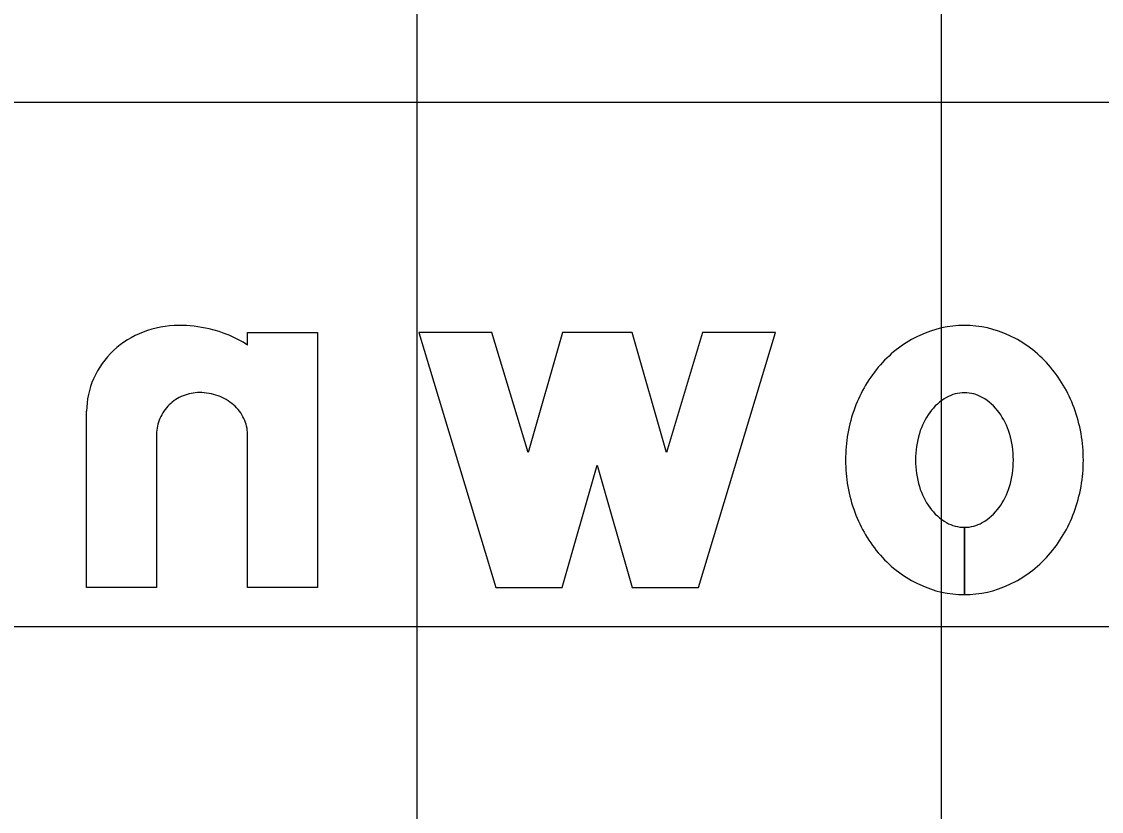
# Model space of a CAD drawing. Extents: x 1797809 to 2198143, y 249608 to 1237864.
# Drawn here: x 2197320.582 to 2197324.698, y 1237200.401 to 1237203.413 of the extents above; entities that cross this region are included whole.
import ezdxf

# ---------------------------------------------------------------- set-up
doc = ezdxf.new("R2010")
doc.units = 0
for name, color, linetype in [('GSBWFILL', 7, 'Continuous'), ('GSCOLORFILL', 7, 'Continuous'), ('GSOUTLINE', 7, 'Continuous'), ('GSSHT', 7, 'Continuous')]:
    doc.layers.add(name, color=color, linetype=linetype)

msp = doc.modelspace()

# ---------------------------------------------------------------- linework, layer by layer
at = {"layer": 'GSBWFILL'}
for p, q in [((2197321.0963, 1237201.8392), (2197321.0963, 1237201.2544)), ((2197324.1762, 1237201.2277), (2197324.1762, 1237201.4844)), ((2197324.1763, 1237201.4844), (2197324.1763, 1237201.2277))]:
    msp.add_line(p, q, dxfattribs=at)
for points in [[(2197321.4429, 1237202.1796), (2197321.4429, 1237202.2277), (2197321.7096, 1237202.2277), (2197321.7096, 1237201.2544), (2197321.4429, 1237201.2544), (2197321.4429, 1237201.8392)], [(2197321.0963, 1237201.2544), (2197320.8296, 1237201.2544), (2197320.8296, 1237201.9269)]]:
    msp.add_lwpolyline(points, dxfattribs=at)
msp.add_lwpolyline([(2197322.0963, 1237202.2277), (2197322.3896, 1237201.2544), (2197322.6429, 1237201.2544), (2197322.7763, 1237201.7211), (2197322.9096, 1237201.2544), (2197323.1629, 1237201.2544), (2197323.4563, 1237202.2277), (2197323.1777, 1237202.2277), (2197323.0397, 1237201.7697), (2197322.9088, 1237202.2277), (2197322.6437, 1237202.2277), (2197322.5128, 1237201.7697), (2197322.3748, 1237202.2277)], close=True, dxfattribs=at)
for centre, major_axis, ratio, start_param, end_param in [((2197321.1714, 1237201.9024), (0, -0.3503), 0.999997, 3.510493, 3.89252), ((2197321.1804, 1237201.879), (0, -0.3754), 0.999997, 3.141593, 3.510493), ((2197321.1804, 1237201.721), (0, -0.5334), 0.999997, 2.921606, 3.141593), ((2197321.185, 1237201.7746), (0, -0.4802), 0.999997, 2.574461, 2.906505), ((2197324.2016, 1237201.7986), (0, -0.4615), 0.999994, 3.580164, 3.98898), ((2197324.1763, 1237201.8526), (0, -0.4018), 0.999994, 3.141593, 3.580164), ((2197324.1763, 1237201.8526), (0, -0.4018), 0.999994, 2.703022, 3.141593), ((2197324.1509, 1237201.7986), (0, -0.4615), 0.999994, 2.294205, 2.703022), ((2197321.1574, 1237201.9173), (0, -0.3299), 0.999997, 3.89252, 4.294702), ((2197324.2411, 1237201.7637), (0, -0.5141), 0.999994, 3.98898, 4.361709), ((2197324.1114, 1237201.7637), (0, -0.5141), 0.999994, 1.921476, 2.294205), ((2197321.1358, 1237201.9269), (0, -0.3062), 0.999997, 4.294702, 4.712389), ((2197321.2582, 1237201.8344), (0, -0.1635), 0.999997, 3.524154, 3.912508), ((2197321.26, 1237201.8298), (0, -0.1684), 0.999997, 3.141593, 3.524154), ((2197321.26, 1237201.7883), (0, -0.2099), 0.999997, 2.795889, 3.141593), ((2197321.2689, 1237201.8132), (0, -0.1835), 0.999997, 2.425874, 2.795889), ((2197324.2088, 1237201.8029), (0, -0.2035), 0.999994, 3.659317, 4.083593), ((2197324.1763, 1237201.8601), (0, -0.1377), 0.999994, 3.141593, 3.659317), ((2197324.1763, 1237201.8601), (0, -0.1377), 0.999994, 2.623869, 3.141593), ((2197324.1437, 1237201.8029), (0, -0.2035), 0.999994, 2.199593, 2.623869), ((2197321.2553, 1237201.8373), (0, -0.1594), 0.999997, 3.912508, 4.309343), ((2197321.2827, 1237201.829), (0, -0.1625), 0.999997, 2.015362, 2.425874), ((2197324.303, 1237201.7411), (0, -0.5801), 0.999994, 4.361709, 4.712389), ((2197324.0495, 1237201.7411), (0, -0.5801), 0.999994, 1.570796, 1.921476), ((2197321.2509, 1237201.8392), (0, -0.1546), 0.999997, 4.309343, 4.712389), ((2197321.304, 1237201.8392), (0, -0.1389), 0.999997, 1.570796, 2.015362), ((2197324.2602, 1237201.7655), (0, -0.267), 0.999994, 4.083593, 4.419789), ((2197324.0923, 1237201.7655), (0, -0.267), 0.999994, 1.863396, 2.199593), ((2197324.3413, 1237201.7411), (0, -0.3517), 0.999994, 4.419789, 4.712389), ((2197324.0112, 1237201.7411), (0, -0.3517), 0.999994, 1.570796, 1.863396), ((2197324.303, 1237201.7411), (0, -0.5801), 0.999994, 4.712389, 5.063069), ((2197324.3413, 1237201.7411), (0, -0.3517), 0.999994, 4.712389, 5.004989), ((2197324.0112, 1237201.7411), (0, -0.3517), 0.999994, 1.278197, 1.570796), ((2197324.0495, 1237201.7411), (0, -0.5801), 0.999994, 1.220117, 1.570796), ((2197324.2602, 1237201.7166), (0, -0.267), 0.999994, 5.004989, 5.341185), ((2197324.0923, 1237201.7166), (0, -0.267), 0.999994, 0.942, 1.278197), ((2197324.2088, 1237201.6793), (0, -0.2035), 0.999994, 5.341185, 5.765461), ((2197324.1437, 1237201.6793), (0, -0.2035), 0.999994, 0.517724, 0.942), ((2197324.2411, 1237201.7184), (0, -0.5141), 0.999994, 5.063069, 5.435798), ((2197324.1114, 1237201.7184), (0, -0.5141), 0.999994, 0.847388, 1.220117), ((2197324.1763, 1237201.6221), (0, -0.1377), 0.999994, 5.765461, 6.282701), ((2197324.1763, 1237201.6221), (0, -0.1377), 0.999994, 0, 0.517724), ((2197324.2016, 1237201.6835), (0, -0.4615), 0.999994, 5.435798, 5.844614), ((2197324.1509, 1237201.6835), (0, -0.4615), 0.999994, 0.438571, 0.847388), ((2197324.1763, 1237201.6295), (0, -0.4018), 0.999994, 5.844614, 6.283019), ((2197324.1763, 1237201.6295), (0, -0.4018), 0.999994, 0, 0.438571)]:
    msp.add_ellipse(centre, major_axis=major_axis, ratio=ratio, start_param=start_param, end_param=end_param, dxfattribs=at)
at = {"layer": 'GSCOLORFILL'}
for p, q in [((2197321.0963, 1237201.8392), (2197321.0963, 1237201.2544)), ((2197324.1762, 1237201.2277), (2197324.1762, 1237201.4844)), ((2197324.1763, 1237201.4844), (2197324.1763, 1237201.2277))]:
    msp.add_line(p, q, dxfattribs=at)
for points in [[(2197321.4429, 1237202.1796), (2197321.4429, 1237202.2277), (2197321.7096, 1237202.2277), (2197321.7096, 1237201.2544), (2197321.4429, 1237201.2544), (2197321.4429, 1237201.8392)], [(2197321.0963, 1237201.2544), (2197320.8296, 1237201.2544), (2197320.8296, 1237201.9269)]]:
    msp.add_lwpolyline(points, dxfattribs=at)
msp.add_lwpolyline([(2197322.0963, 1237202.2277), (2197322.3896, 1237201.2544), (2197322.6429, 1237201.2544), (2197322.7763, 1237201.7211), (2197322.9096, 1237201.2544), (2197323.1629, 1237201.2544), (2197323.4563, 1237202.2277), (2197323.1777, 1237202.2277), (2197323.0397, 1237201.7697), (2197322.9088, 1237202.2277), (2197322.6437, 1237202.2277), (2197322.5128, 1237201.7697), (2197322.3748, 1237202.2277)], close=True, dxfattribs=at)
for centre, major_axis, ratio, start_param, end_param in [((2197321.1714, 1237201.9024), (0, -0.3503), 0.999997, 3.510493, 3.89252), ((2197321.1804, 1237201.879), (0, -0.3754), 0.999997, 3.141593, 3.510493), ((2197321.1804, 1237201.721), (0, -0.5334), 0.999997, 2.921606, 3.141593), ((2197321.185, 1237201.7746), (0, -0.4802), 0.999997, 2.574461, 2.906505), ((2197324.2016, 1237201.7986), (0, -0.4615), 0.999994, 3.580164, 3.98898), ((2197324.1763, 1237201.8526), (0, -0.4018), 0.999994, 3.141593, 3.580164), ((2197324.1763, 1237201.8526), (0, -0.4018), 0.999994, 2.703022, 3.141593), ((2197324.1509, 1237201.7986), (0, -0.4615), 0.999994, 2.294205, 2.703022), ((2197321.1574, 1237201.9173), (0, -0.3299), 0.999997, 3.89252, 4.294702), ((2197324.2411, 1237201.7637), (0, -0.5141), 0.999994, 3.98898, 4.361709), ((2197324.1114, 1237201.7637), (0, -0.5141), 0.999994, 1.921476, 2.294205), ((2197321.1358, 1237201.9269), (0, -0.3062), 0.999997, 4.294702, 4.712389), ((2197321.2582, 1237201.8344), (0, -0.1635), 0.999997, 3.524154, 3.912508), ((2197321.26, 1237201.8298), (0, -0.1684), 0.999997, 3.141593, 3.524154), ((2197321.26, 1237201.7883), (0, -0.2099), 0.999997, 2.795889, 3.141593), ((2197321.2689, 1237201.8132), (0, -0.1835), 0.999997, 2.425874, 2.795889), ((2197324.2088, 1237201.8029), (0, -0.2035), 0.999994, 3.659317, 4.083593), ((2197324.1763, 1237201.8601), (0, -0.1377), 0.999994, 3.141593, 3.659317), ((2197324.1763, 1237201.8601), (0, -0.1377), 0.999994, 2.623869, 3.141593), ((2197324.1437, 1237201.8029), (0, -0.2035), 0.999994, 2.199593, 2.623869), ((2197321.2553, 1237201.8373), (0, -0.1594), 0.999997, 3.912508, 4.309343), ((2197321.2827, 1237201.829), (0, -0.1625), 0.999997, 2.015362, 2.425874), ((2197324.303, 1237201.7411), (0, -0.5801), 0.999994, 4.361709, 4.712389), ((2197324.0495, 1237201.7411), (0, -0.5801), 0.999994, 1.570796, 1.921476), ((2197321.2509, 1237201.8392), (0, -0.1546), 0.999997, 4.309343, 4.712389), ((2197321.304, 1237201.8392), (0, -0.1389), 0.999997, 1.570796, 2.015362), ((2197324.2602, 1237201.7655), (0, -0.267), 0.999994, 4.083593, 4.419789), ((2197324.0923, 1237201.7655), (0, -0.267), 0.999994, 1.863396, 2.199593), ((2197324.3413, 1237201.7411), (0, -0.3517), 0.999994, 4.419789, 4.712389), ((2197324.0112, 1237201.7411), (0, -0.3517), 0.999994, 1.570796, 1.863396), ((2197324.303, 1237201.7411), (0, -0.5801), 0.999994, 4.712389, 5.063069), ((2197324.3413, 1237201.7411), (0, -0.3517), 0.999994, 4.712389, 5.004989), ((2197324.0112, 1237201.7411), (0, -0.3517), 0.999994, 1.278197, 1.570796), ((2197324.0495, 1237201.7411), (0, -0.5801), 0.999994, 1.220117, 1.570796), ((2197324.2602, 1237201.7166), (0, -0.267), 0.999994, 5.004989, 5.341185), ((2197324.0923, 1237201.7166), (0, -0.267), 0.999994, 0.942, 1.278197), ((2197324.2088, 1237201.6793), (0, -0.2035), 0.999994, 5.341185, 5.765461), ((2197324.1437, 1237201.6793), (0, -0.2035), 0.999994, 0.517724, 0.942), ((2197324.2411, 1237201.7184), (0, -0.5141), 0.999994, 5.063069, 5.435798), ((2197324.1114, 1237201.7184), (0, -0.5141), 0.999994, 0.847388, 1.220117), ((2197324.1763, 1237201.6221), (0, -0.1377), 0.999994, 5.765461, 6.282701), ((2197324.1763, 1237201.6221), (0, -0.1377), 0.999994, 0, 0.517724), ((2197324.2016, 1237201.6835), (0, -0.4615), 0.999994, 5.435798, 5.844614), ((2197324.1509, 1237201.6835), (0, -0.4615), 0.999994, 0.438571, 0.847388), ((2197324.1763, 1237201.6295), (0, -0.4018), 0.999994, 5.844614, 6.283019), ((2197324.1763, 1237201.6295), (0, -0.4018), 0.999994, 0, 0.438571)]:
    msp.add_ellipse(centre, major_axis=major_axis, ratio=ratio, start_param=start_param, end_param=end_param, dxfattribs=at)
at = {"layer": 'GSOUTLINE'}
msp.add_line((2197321.0963, 1237201.8392), (2197321.0963, 1237201.2544), dxfattribs=at)
for points in [[(2197321.4429, 1237202.1796), (2197321.4429, 1237202.2277), (2197321.7096, 1237202.2277), (2197321.7096, 1237201.2544), (2197321.4429, 1237201.2544), (2197321.4429, 1237201.8392)], [(2197321.0963, 1237201.2544), (2197320.8296, 1237201.2544), (2197320.8296, 1237201.9269)]]:
    msp.add_lwpolyline(points, dxfattribs=at)
msp.add_lwpolyline([(2197322.0963, 1237202.2277), (2197322.3896, 1237201.2544), (2197322.6429, 1237201.2544), (2197322.7763, 1237201.7211), (2197322.9096, 1237201.2544), (2197323.1629, 1237201.2544), (2197323.4563, 1237202.2277), (2197323.1777, 1237202.2277), (2197323.0397, 1237201.7697), (2197322.9088, 1237202.2277), (2197322.6437, 1237202.2277), (2197322.5128, 1237201.7697), (2197322.3748, 1237202.2277)], close=True, dxfattribs=at)
for centre, major_axis, ratio, start_param, end_param in [((2197321.1714, 1237201.9024), (0, -0.3503), 0.999997, 3.510493, 3.89252), ((2197321.1804, 1237201.879), (0, -0.3754), 0.999997, 3.141593, 3.510493), ((2197321.1804, 1237201.721), (0, -0.5334), 0.999997, 2.921606, 3.141593), ((2197321.185, 1237201.7746), (0, -0.4802), 0.999997, 2.574461, 2.906505), ((2197324.2016, 1237201.7986), (0, -0.4615), 0.999994, 3.580164, 3.98898), ((2197324.1763, 1237201.8526), (0, -0.4018), 0.999994, 3.141593, 3.580164), ((2197324.1763, 1237201.8526), (0, -0.4018), 0.999994, 2.703022, 3.141593), ((2197324.1509, 1237201.7986), (0, -0.4615), 0.999994, 2.294205, 2.703022), ((2197321.1574, 1237201.9173), (0, -0.3299), 0.999997, 3.89252, 4.294702), ((2197324.2411, 1237201.7637), (0, -0.5141), 0.999994, 3.98898, 4.361709), ((2197324.1114, 1237201.7637), (0, -0.5141), 0.999994, 1.921476, 2.294205), ((2197321.1358, 1237201.9269), (0, -0.3062), 0.999997, 4.294702, 4.712389), ((2197321.2582, 1237201.8344), (0, -0.1635), 0.999997, 3.524154, 3.912508), ((2197321.26, 1237201.8298), (0, -0.1684), 0.999997, 3.141593, 3.524154), ((2197321.26, 1237201.7883), (0, -0.2099), 0.999997, 2.795889, 3.141593), ((2197321.2689, 1237201.8132), (0, -0.1835), 0.999997, 2.425874, 2.795889), ((2197324.2088, 1237201.8029), (0, -0.2035), 0.999994, 3.659317, 4.083593), ((2197324.1763, 1237201.8601), (0, -0.1377), 0.999994, 3.141593, 3.659317), ((2197324.1763, 1237201.8601), (0, -0.1377), 0.999994, 2.623869, 3.141593), ((2197324.1437, 1237201.8029), (0, -0.2035), 0.999994, 2.199593, 2.623869), ((2197321.2553, 1237201.8373), (0, -0.1594), 0.999997, 3.912508, 4.309343), ((2197321.2827, 1237201.829), (0, -0.1625), 0.999997, 2.015362, 2.425874), ((2197324.303, 1237201.7411), (0, -0.5801), 0.999994, 4.361709, 4.712389), ((2197324.0495, 1237201.7411), (0, -0.5801), 0.999994, 1.570796, 1.921476), ((2197321.2509, 1237201.8392), (0, -0.1546), 0.999997, 4.309343, 4.712389), ((2197321.304, 1237201.8392), (0, -0.1389), 0.999997, 1.570796, 2.015362), ((2197324.2602, 1237201.7655), (0, -0.267), 0.999994, 4.083593, 4.419789), ((2197324.0923, 1237201.7655), (0, -0.267), 0.999994, 1.863396, 2.199593), ((2197324.3413, 1237201.7411), (0, -0.3517), 0.999994, 4.419789, 4.712389), ((2197324.0112, 1237201.7411), (0, -0.3517), 0.999994, 1.570796, 1.863396), ((2197324.303, 1237201.7411), (0, -0.5801), 0.999994, 4.712389, 5.063069), ((2197324.3413, 1237201.7411), (0, -0.3517), 0.999994, 4.712389, 5.004989), ((2197324.0112, 1237201.7411), (0, -0.3517), 0.999994, 1.278197, 1.570796), ((2197324.0495, 1237201.7411), (0, -0.5801), 0.999994, 1.220117, 1.570796), ((2197324.2602, 1237201.7166), (0, -0.267), 0.999994, 5.004989, 5.341185), ((2197324.0923, 1237201.7166), (0, -0.267), 0.999994, 0.942, 1.278197), ((2197324.2088, 1237201.6793), (0, -0.2035), 0.999994, 5.341185, 5.765461), ((2197324.1437, 1237201.6793), (0, -0.2035), 0.999994, 0.517724, 0.942), ((2197324.2411, 1237201.7184), (0, -0.5141), 0.999994, 5.063069, 5.435798), ((2197324.1114, 1237201.7184), (0, -0.5141), 0.999994, 0.847388, 1.220117), ((2197324.1763, 1237201.6221), (0, -0.1377), 0.999994, 5.765461, 6.283185), ((2197324.1763, 1237201.6221), (0, -0.1377), 0.999994, 0, 0.517724), ((2197324.2016, 1237201.6835), (0, -0.4615), 0.999994, 5.435798, 5.844614), ((2197324.1509, 1237201.6835), (0, -0.4615), 0.999994, 0.438571, 0.847388), ((2197324.1763, 1237201.6295), (0, -0.4018), 0.999994, 5.844614, 6.283185), ((2197324.1763, 1237201.6295), (0, -0.4018), 0.999994, 6.283185, 6.721756)]:
    msp.add_ellipse(centre, major_axis=major_axis, ratio=ratio, start_param=start_param, end_param=end_param, dxfattribs=at)
at = {"layer": 'GSSHT'}
for p, q in [((2197322.0894, 1237163.1062), (2197322.0894, 1237223.1062)), ((2197324.0894, 1237163.1062), (2197324.0894, 1237223.1062)), ((2197288.0894, 1237203.1062), (2197408.0894, 1237203.1062)), ((2197288.0894, 1237201.1062), (2197408.0894, 1237201.1062))]:
    msp.add_line(p, q, dxfattribs=at)

doc.saveas('drawing.dxf')
